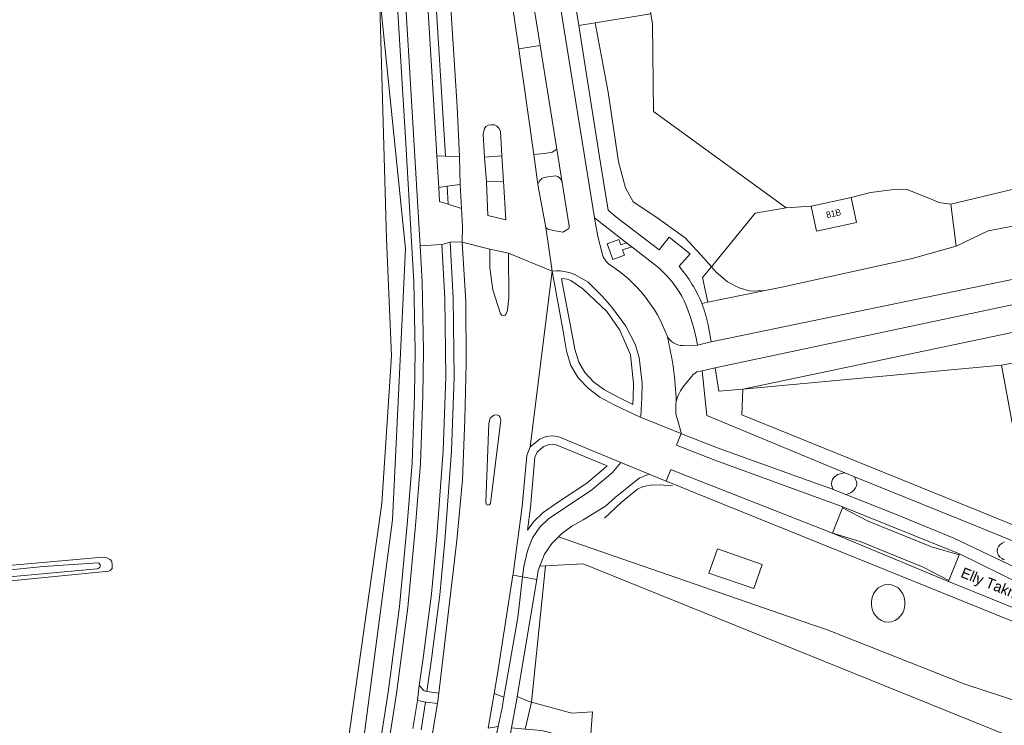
# Model space of a CAD drawing. Header units: metres. Extents: x 151448 to 154749, y 463108 to 465296.
# Tile 429 of 449: x 154205 to 154322, y 465009 to 465093. Entities that reach past the tile are written whole.
import ezdxf
from ezdxf.enums import TextEntityAlignment as Align

# ---------------------------------------------------------------- set-up
doc = ezdxf.new("R2010")
doc.units = ezdxf.units.M
for name, color, linetype, lineweight in [('B-PV-GR-BEPLANTING_CULTUUR_BOSPLANTSOEN-GV', 253, 'Continuous', 9), ('B-PV-GR-GRAS-GV', 253, 'Continuous', 9), ('B-PV-GR-GROENVOORZIENING-GV', 253, 'Continuous', 9), ('B-PV-GR-HAAG-GV', 253, 'Continuous', 9), ('B-PV-GW-TALUD_KRUIN-G', 253, 'Continuous', 9), ('B-PV-IE-TERREINAFSCHEIDING_KUNSTMATIG_HEKWERK-G', 253, 'Continuous', 9), ('B-PV-OG-BEBOUWING-GV', 1, 'Continuous', 9), ('B-PV-OG-BEBOUWING-T18', 2, 'Continuous', 9), ('B-PV-OG-TERREIN_BEGROEID-GV', 253, 'Continuous', 9), ('B-PV-OG-TERREIN_ERF-GV', 253, 'Continuous', 9), ('B-PV-OG-TERREIN_OEVER-GV', 253, 'Continuous', 9), ('B-PV-OG-TOPOGRAFIE-T18', 2, 'Continuous', 9), ('B-PV-OG-WATER_SLOOT-GV', 253, 'Continuous', 9), ('B-PV-VH-GESLOTENVERHARDING_ASFALT-GV', 253, 'Continuous', 9), ('B-PV-VH-GESLOTENVERHARDING_BETON-GV', 253, 'Continuous', 9), ('B-PV-VH-HALFVERHARDING_GRASBETONSTEEN-GV', 253, 'Continuous', 9), ('B-PV-VH-OPENVERHARDING_BETONSTRAATSTEEN-GV', 253, 'Continuous', 9), ('B-PV-VH-OPENVERHARDING_SIERBESTRATING-GV', 253, 'Continuous', 9), ('B-PV-VH-OPENVERHARDING_STRAATBAKSTEEN-GV', 253, 'Continuous', 9), ('B-PV-VH-OPENVERHARDING_TEGEL-GV', 253, 'Continuous', 9)]:
    doc.layers.add(name, color=color, linetype=linetype, lineweight=lineweight)
doc.styles.add('Drong', font='txt', dxfattribs={"height": 1.8})

msp = doc.modelspace()

# ---------------------------------------------------------------- linework, layer by layer
at = {"layer": 'B-PV-GR-BEPLANTING_CULTUUR_BOSPLANTSOEN-GV', "flags": 128}
for points in [[(154316.185, 465066.001), (154315.558, 465071.003), (154314.154, 465071.209), (154313.335, 465071.565), (154310.269, 465072.755), (154308.506, 465072.692), (154306.038, 465072.387), (154303.733, 465071.771), (154304.373, 465068.812), (154299.636, 465067.787), (154298.996, 465070.746), (154296.023, 465070.574), (154292.373, 465069.913), (154287.162, 465063.581), (154287.722, 465062.928), (154289.071, 465061.782), (154290.454, 465061.09), (154291.772, 465060.7), (154293.541, 465060.743), (154295.514, 465061.142), (154310.974, 465064.556)], [(154325.262, 465032.027), (154332.186, 465029.222), (154327.257, 465052.987), (154321.558, 465051.894)], [(154346.76, 465002.541), (154346.565, 465002.629), (154337.449, 465006.729), (154328.689, 465010.326), (154317.203, 465014.077), (154300.808, 465020.564), (154299.272, 465021.095), (154282.261, 465026.978), (154276.654, 465028.915), (154269.029, 465031.552), (154268.249, 465030.771), (154267.377, 465029.496), (154266.827, 465028.091), (154267.475, 465028.126), (154271.937, 465028.365), (154320.33, 465008.79), (154342.06, 465000), (154345.21, 464998.725), (154345.736, 465000)]]:
    msp.add_lwpolyline(points, close=True, dxfattribs=at)
at = {"layer": 'B-PV-GR-GRAS-GV', "flags": 128}
for points in [[(154209.985, 464878.889), (154225.715, 464936.061), (154237.211, 464977.608), (154243.502, 465003.134), (154248.073, 465035.494), (154249.204, 465053.009), (154248.616, 465066.903), (154247.784, 465095.977), (154244.176, 465155.141), (154242.605, 465180.911), (154241.626, 465180.835), (154241.605, 465181.126), (154225.185, 465179.554), (154211.873, 465178.518), (154211.84, 465178.003), (154211.601, 465177.38), (154211.092, 465177.108), (154209.961, 465176.814), (154194.53, 465175.6)], [(154196.626, 465027.519), (154214.998, 465029.156), (154215.472, 465029.075), (154215.843, 465028.859), (154216.035, 465028.637), (154216.103, 465028.228), (154216.09, 465027.801), (154215.85, 465027.574), (154215.701, 465027.48), (154196.818, 465025.619)]]:
    msp.add_lwpolyline(points, dxfattribs=at)
at = {"layer": 'B-PV-GR-GROENVOORZIENING-GV', "flags": 128}
for points in [[(154264.603, 465087.389), (154264.875, 465085.53), (154266.101, 465076.862), (154267.388, 465077.004), (154268.297, 465077.176), (154268.837, 465077.509), (154266.848, 465089.794), (154264.306, 465089.422)], [(154278.697, 465045.746), (154278.775, 465045.91), (154278.895, 465048.048), (154278.934, 465049.77), (154278.596, 465052.819), (154278.107, 465054.384), (154277.014, 465056.546), (154275.341, 465058.799), (154274.254, 465060.033), (154272.54, 465061.751), (154270.948, 465062.669), (154270.29, 465062.91), (154269.273, 465063.099), (154268.789, 465063.103), (154268.261, 465063.037), (154269.566, 465055.954), (154269.973, 465053.575), (154270.509, 465051.868), (154271.344, 465050.424), (154272.575, 465049.131), (154273.95, 465048.13), (154275.718, 465047.167)], [(154276.175, 465048.057), (154274.486, 465048.977), (154273.237, 465049.886), (154272.15, 465051.027), (154271.43, 465052.273), (154270.947, 465053.81), (154270.55, 465056.133), (154269.392, 465062.143), (154269.466, 465062.169), (154270.071, 465062.115), (154270.488, 465061.942), (154271.91, 465060.971), (154274.771, 465058.254), (154276.29, 465056.075), (154277.555, 465053.138), (154277.932, 465049.726), (154277.896, 465048.087), (154277.849, 465047.248)], [(154276.175, 465048.057), (154277.849, 465047.248), (154277.896, 465048.087), (154277.932, 465049.726), (154277.555, 465053.138), (154276.29, 465056.075), (154274.771, 465058.254), (154271.91, 465060.971), (154270.488, 465061.942), (154270.071, 465062.115), (154269.466, 465062.169), (154269.392, 465062.143), (154270.55, 465056.133), (154270.947, 465053.81), (154271.43, 465052.273), (154272.15, 465051.027), (154273.237, 465049.886), (154274.486, 465048.977)], [(154264.764, 465026.807), (154264.905, 465028.034), (154265.347, 465029.892), (154265.95, 465031.434), (154266.826, 465032.699), (154267.855, 465033.677), (154272.975, 465037.129), (154275.451, 465039.181), (154276.426, 465040.376), (154269.049, 465043.42), (154268.363, 465043.548), (154267.533, 465043.44), (154266.8, 465043.119), (154265.682, 465042.228), (154265.256, 465041.209), (154264.728, 465035.141), (154263.65, 465027.172), (154263.624, 465027.007)], [(154267.223, 465034.456), (154266.062, 465033.353), (154265.358, 465032.335), (154265.722, 465035.031), (154266.241, 465040.988), (154266.401, 465041.421), (154266.486, 465041.596), (154266.951, 465041.98), (154267.309, 465042.25), (154267.803, 465042.467), (154268.335, 465042.536), (154268.764, 465042.456), (154274.8, 465039.965), (154274.738, 465039.889), (154272.377, 465037.932), (154268.925, 465035.628)], [(154267.223, 465034.456), (154268.925, 465035.628), (154272.377, 465037.932), (154274.738, 465039.889), (154274.8, 465039.965), (154268.764, 465042.456), (154268.335, 465042.536), (154267.803, 465042.467), (154267.309, 465042.25), (154266.951, 465041.98), (154266.486, 465041.596), (154266.401, 465041.421), (154266.241, 465040.988), (154265.722, 465035.031), (154265.358, 465032.335), (154266.062, 465033.353)], [(154263.624, 465027.007), (154261.808, 465015.323), (154261.398, 465013.007), (154262.556, 465012.575), (154264.21, 465022.003), (154264.764, 465026.807)]]:
    msp.add_lwpolyline(points, close=True, dxfattribs=at)
at = {"layer": 'B-PV-GR-GROENVOORZIENING-GV'}
for points in [[(154267.538, 465074.207, 0.3072549), (154266.597, 465073.358)], [(154269.479, 465073.577, 0.3037915), (154268.678, 465074.356)], [(154270.03, 465067.947, 0.3378896), (154270.299, 465068.4)]]:
    msp.add_lwpolyline(points, format="xyb", dxfattribs=at)
at = {"layer": 'B-PV-GR-GROENVOORZIENING-GV', "flags": 128}
for points in [[(154268.678, 465074.356), (154267.538, 465074.207)], [(154266.597, 465073.358), (154266.722, 465072.474), (154267.508, 465068.223), (154267.777, 465068.032), (154268.663, 465067.844), (154269.541, 465067.657), (154270.03, 465067.947)], [(154270.299, 465068.4), (154269.479, 465073.577)]]:
    msp.add_lwpolyline(points, dxfattribs=at)
at = {"layer": 'B-PV-GR-HAAG-GV', "flags": 128}
for points in [[(154264.603, 465087.389), (154264.875, 465085.53), (154266.101, 465076.862), (154267.388, 465077.004), (154268.297, 465077.176), (154268.837, 465077.509), (154266.848, 465089.794), (154264.306, 465089.422)], [(154269.273, 465063.099), (154268.789, 465063.103), (154268.261, 465063.037), (154269.566, 465055.954), (154269.973, 465053.575), (154270.509, 465051.868), (154271.344, 465050.424), (154272.575, 465049.131), (154273.95, 465048.13), (154275.718, 465047.167), (154278.697, 465045.746), (154278.775, 465045.91), (154278.895, 465048.048), (154278.934, 465049.77), (154278.596, 465052.819), (154278.107, 465054.384), (154277.014, 465056.546), (154275.341, 465058.799), (154274.254, 465060.033), (154272.54, 465061.751), (154270.948, 465062.669), (154270.29, 465062.91)], [(154276.175, 465048.057), (154274.486, 465048.977), (154273.237, 465049.886), (154272.15, 465051.027), (154271.43, 465052.273), (154270.947, 465053.81), (154270.55, 465056.133), (154269.392, 465062.143), (154269.466, 465062.169), (154270.071, 465062.115), (154270.488, 465061.942), (154271.91, 465060.971), (154274.771, 465058.254), (154276.29, 465056.075), (154277.555, 465053.138), (154277.932, 465049.726), (154277.896, 465048.087), (154277.849, 465047.248)], [(154276.175, 465048.057), (154277.849, 465047.248), (154277.896, 465048.087), (154277.932, 465049.726), (154277.555, 465053.138), (154276.29, 465056.075), (154274.771, 465058.254), (154271.91, 465060.971), (154270.488, 465061.942), (154270.071, 465062.115), (154269.466, 465062.169), (154269.392, 465062.143), (154270.55, 465056.133), (154270.947, 465053.81), (154271.43, 465052.273), (154272.15, 465051.027), (154273.237, 465049.886), (154274.486, 465048.977)], [(154263.624, 465027.007), (154264.764, 465026.807), (154264.905, 465028.034), (154265.347, 465029.892), (154265.95, 465031.434), (154266.826, 465032.699), (154267.855, 465033.677), (154272.975, 465037.129), (154275.451, 465039.181), (154276.426, 465040.376), (154269.049, 465043.42), (154268.363, 465043.548), (154267.533, 465043.44), (154266.8, 465043.119), (154265.682, 465042.228), (154265.256, 465041.209), (154264.728, 465035.141), (154263.65, 465027.172)], [(154267.223, 465034.456), (154268.925, 465035.628), (154272.377, 465037.932), (154274.738, 465039.889), (154274.8, 465039.965), (154268.764, 465042.456), (154268.335, 465042.536), (154267.803, 465042.467), (154267.309, 465042.25), (154266.951, 465041.98), (154266.486, 465041.596), (154266.401, 465041.421), (154266.241, 465040.988), (154265.722, 465035.031), (154265.358, 465032.335), (154266.062, 465033.353)], [(154267.223, 465034.456), (154266.062, 465033.353), (154265.358, 465032.335), (154265.722, 465035.031), (154266.241, 465040.988), (154266.401, 465041.421), (154266.486, 465041.596), (154266.951, 465041.98), (154267.309, 465042.25), (154267.803, 465042.467), (154268.335, 465042.536), (154268.764, 465042.456), (154274.8, 465039.965), (154274.738, 465039.889), (154272.377, 465037.932), (154268.925, 465035.628)], [(154264.764, 465026.807), (154263.624, 465027.007), (154261.808, 465015.323), (154261.398, 465013.007), (154262.556, 465012.575), (154264.21, 465022.003)]]:
    msp.add_lwpolyline(points, close=True, dxfattribs=at)
at = {"layer": 'B-PV-GR-HAAG-GV'}
for points in [[(154267.538, 465074.207, 0.3072549), (154266.597, 465073.358)], [(154269.479, 465073.577, 0.3037915), (154268.678, 465074.356)], [(154270.03, 465067.947, 0.3378896), (154270.299, 465068.4)]]:
    msp.add_lwpolyline(points, format="xyb", dxfattribs=at)
at = {"layer": 'B-PV-GR-HAAG-GV', "flags": 128}
for points in [[(154268.678, 465074.356), (154267.538, 465074.207)], [(154266.597, 465073.358), (154266.722, 465072.474), (154267.508, 465068.223), (154267.777, 465068.032), (154268.663, 465067.844), (154269.541, 465067.657), (154270.03, 465067.947)], [(154270.299, 465068.4), (154269.479, 465073.577)]]:
    msp.add_lwpolyline(points, dxfattribs=at)
at = {"layer": 'B-PV-GW-TALUD_KRUIN-G', "flags": 128}
for points in [[(154209.985, 464878.889), (154211.274, 464878.477), (154214.424, 464889.578), (154221.743, 464915.375), (154227.069, 464934.147), (154239.239, 464974.023), (154245.194, 465001.988), (154249.337, 465033.578), (154250.891, 465065.686), (154247.784, 465095.977)], [(154273.363, 465092.476), (154274.913, 465084.257), (154276.156, 465076.009), (154276.981, 465072.925), (154277.889, 465071.278), (154280.57, 465069.502), (154284.055, 465067.013), (154286.317, 465064.567), (154287.162, 465063.581)], [(154316.185, 465066.001), (154319.999, 465067.813), (154335.215, 465070.707)], [(154287.162, 465063.581), (154287.722, 465062.928), (154289.071, 465061.782), (154290.454, 465061.09), (154291.772, 465060.7), (154293.541, 465060.743), (154295.514, 465061.142), (154310.974, 465064.556), (154316.185, 465066.001)]]:
    msp.add_lwpolyline(points, dxfattribs=at)
at = {"layer": 'B-PV-IE-TERREINAFSCHEIDING_KUNSTMATIG_HEKWERK-G', "flags": 128}
msp.add_lwpolyline([(154282.533, 465037.588), (154281.008, 465037.705), (154279.935, 465037.701), (154279.071, 465037.514), (154278.39, 465037.214), (154276.451, 465035.65), (154274.474, 465033.773)], dxfattribs=at)
at = {"layer": 'B-PV-OG-BEBOUWING-GV', "flags": 128}
msp.add_lwpolyline([(154302.483, 465071.5), (154300.3, 465071.028), (154298.996, 465070.746), (154299.636, 465067.787), (154304.373, 465068.812), (154303.733, 465071.771)], close=True, dxfattribs=at)
at = {"layer": 'B-PV-OG-TERREIN_BEGROEID-GV', "flags": 128}
for points in [[(154253.998, 465086.711), (154254.612, 465076.705), (154255.616, 465076.677), (154253.19, 465116.211), (154252.619, 465124.642), (154251.688, 465124.565)], [(154255.616, 465076.677), (154257.271, 465076.63), (154257.002, 465082.537), (154256.721, 465086.887), (154255.609, 465104.12), (154254.019, 465124.759), (154252.619, 465124.642), (154253.19, 465116.211)], [(154247.784, 465095.977), (154248.616, 465066.903), (154249.204, 465053.009), (154248.073, 465035.494), (154243.502, 465003.134), (154237.211, 464977.608), (154225.715, 464936.061), (154209.985, 464878.889), (154211.274, 464878.477), (154214.424, 464889.578), (154221.743, 464915.375), (154227.069, 464934.147), (154239.239, 464974.023), (154245.194, 465001.988), (154249.337, 465033.578), (154250.891, 465065.686)], [(154287.162, 465063.581), (154292.373, 465069.913), (154296.023, 465070.574), (154280.315, 465081.967), (154280.175, 465092.327), (154279.994, 465093.548), (154273.363, 465092.476), (154274.913, 465084.257), (154276.156, 465076.009), (154276.981, 465072.925), (154277.889, 465071.278), (154280.57, 465069.502), (154284.055, 465067.013), (154286.317, 465064.567)], [(154315.558, 465071.003), (154316.185, 465066.001), (154319.999, 465067.813), (154335.215, 465070.707), (154334.698, 465073.204), (154334.235, 465075.443)], [(154255.833, 465073.108), (154254.84, 465072.956), (154254.931, 465071.291), (154255.95, 465070.977)], [(154257.377, 465073.343), (154255.833, 465073.108), (154255.95, 465070.977), (154257.526, 465070.492)], [(154252.501, 465013.942), (154253.086, 465013.294), (154253.417, 465013.24), (154253.969, 465017.052), (154254.942, 465024.686), (154255.561, 465031.096), (154255.803, 465034.207), (154256.345, 465041.736), (154256.66, 465050.464), (154256.554, 465059.882), (154256.193, 465066.506), (154255.207, 465066.219), (154255.554, 465059.849), (154255.66, 465050.476), (154255.346, 465041.79), (154254.806, 465034.282), (154254.565, 465031.183), (154253.948, 465024.797), (154252.978, 465017.187)], [(154256.193, 465066.506), (154256.554, 465059.882), (154256.66, 465050.464), (154256.345, 465041.736), (154255.803, 465034.207), (154255.561, 465031.096), (154254.942, 465024.686), (154253.969, 465017.052), (154253.417, 465013.24), (154254.826, 465013.012), (154256.956, 465031.141), (154257.63, 465038.307), (154257.937, 465045.478), (154258.079, 465052.095), (154258.025, 465059.409), (154257.621, 465066.483), (154256.287, 465066.533)], [(154287.627, 465051.581), (154288.031, 465048.834), (154290.88, 465049.084), (154350.059, 465061.527), (154349.43, 465064.697)], [(154287.162, 465063.581), (154286.118, 465062.312), (154286.743, 465059.368), (154293.541, 465060.743), (154291.772, 465060.7), (154290.454, 465061.09), (154289.071, 465061.782), (154287.722, 465062.928)], [(154290.88, 465049.084), (154290.782, 465046.035), (154319.043, 465034.546), (154325.262, 465032.027), (154321.558, 465051.894)], [(154303.008, 465039.14), (154302.75, 465039.094), (154302.445, 465039.04), (154302.16, 465038.934), (154301.908, 465038.782), (154301.699, 465038.589), (154301.543, 465038.364), (154301.447, 465038.116), (154301.414, 465037.858), (154301.447, 465037.6), (154301.543, 465037.352), (154301.607, 465037.187), (154303.117, 465036.583), (154303.367, 465036.676), (154303.652, 465036.782), (154303.904, 465036.934), (154304.113, 465037.127), (154304.269, 465037.352), (154304.365, 465037.6), (154304.398, 465037.858), (154304.365, 465038.116), (154304.269, 465038.364), (154304.147, 465038.68)], [(154286.877, 465027.262), (154287.869, 465030.132), (154293.202, 465028.288), (154292.21, 465025.418)], [(154266.827, 465028.091), (154266.627, 465027.581), (154266.448, 465026.512), (154264.131, 465012.649), (154265.428, 465012.07), (154265.811, 465011.965), (154267.475, 465028.126)], [(154306.405, 465022.567), (154306.65, 465022.188), (154306.959, 465021.875), (154307.319, 465021.641), (154307.714, 465021.497), (154308.128, 465021.448), (154308.542, 465021.497), (154308.937, 465021.641), (154309.297, 465021.875), (154309.606, 465022.188), (154309.851, 465022.567), (154310.02, 465022.994), (154310.106, 465023.452), (154310.106, 465023.92), (154310.02, 465024.378), (154309.851, 465024.805), (154309.606, 465025.184), (154309.297, 465025.497), (154308.937, 465025.731), (154308.542, 465025.875), (154308.128, 465025.924), (154307.714, 465025.875), (154307.319, 465025.731), (154306.959, 465025.497), (154306.65, 465025.184), (154306.405, 465024.805), (154306.236, 465024.378), (154306.15, 465023.92), (154306.15, 465023.452), (154306.236, 465022.994)], [(154306.405, 465022.567), (154306.236, 465022.994), (154306.15, 465023.452), (154306.15, 465023.92), (154306.236, 465024.378), (154306.405, 465024.805), (154306.65, 465025.184), (154306.959, 465025.497), (154307.319, 465025.731), (154307.714, 465025.875), (154308.128, 465025.924), (154308.542, 465025.875), (154308.937, 465025.731), (154309.297, 465025.497), (154309.606, 465025.184), (154309.851, 465024.805), (154310.02, 465024.378), (154310.106, 465023.92), (154310.106, 465023.452), (154310.02, 465022.994), (154309.851, 465022.567), (154309.606, 465022.188), (154309.297, 465021.875), (154308.937, 465021.641), (154308.542, 465021.497), (154308.128, 465021.448), (154307.714, 465021.497), (154307.319, 465021.641), (154306.959, 465021.875), (154306.65, 465022.188)]]:
    msp.add_lwpolyline(points, close=True, dxfattribs=at)
for points in [[(154249.411, 465102.874), (154250.91, 465078.186), (154251.863, 465061.778), (154252.034, 465053.604), (154251.93, 465048.313), (154251.681, 465040.32), (154251.088, 465033.003), (154250.151, 465023.284), (154248.816, 465013.147), (154247.902, 465007.331), (154247.374, 465003.067), (154246.446, 464998.297), (154244.896, 464991.754), (154241.066, 464977.089), (154239.373, 464971.145), (154236.055, 464958.965), (154232.577, 464946.088), (154227.506, 464927.095), (154222.668, 464909.889), (154218.411, 464894.511), (154215.355, 464883.351)], [(154215.355, 464883.351), (154218.411, 464894.511), (154222.668, 464909.889), (154227.506, 464927.095), (154232.577, 464946.088), (154236.055, 464958.965), (154239.373, 464971.145), (154241.066, 464977.089), (154244.896, 464991.754), (154246.446, 464998.297), (154247.374, 465003.067), (154247.902, 465007.331), (154248.816, 465013.147), (154250.151, 465023.284), (154251.088, 465033.003), (154251.681, 465040.32), (154251.93, 465048.313), (154252.034, 465053.604), (154251.863, 465061.778), (154250.91, 465078.186), (154249.411, 465102.874)], [(154216.319, 464883.087), (154223.631, 464909.62), (154228.47, 464926.831), (154237.02, 464958.703), (154240.336, 464970.877), (154241.068, 464973.445), (154242.031, 464976.826), (154245.866, 464991.512), (154247.424, 464998.086), (154247.796, 465000), (154248.362, 465002.91), (154248.892, 465007.192), (154249.806, 465013.004), (154251.145, 465023.171), (154252.084, 465032.915), (154252.68, 465040.264), (154252.93, 465048.288), (154253.034, 465053.605), (154252.862, 465061.817), (154252.609, 465066.064), (154251.387, 465086.548), (154250.409, 465102.936)], [(154247.784, 465095.977), (154250.891, 465065.686), (154249.337, 465033.578), (154245.194, 465001.988), (154239.239, 464974.023), (154227.069, 464934.147), (154221.743, 464915.375), (154214.424, 464889.578), (154211.274, 464878.477)], [(154279.994, 465093.548), (154280.175, 465092.327), (154280.315, 465081.967), (154296.023, 465070.574), (154298.996, 465070.746), (154300.3, 465071.028), (154302.483, 465071.5), (154303.733, 465071.771), (154306.038, 465072.387), (154308.506, 465072.692), (154310.269, 465072.755), (154313.335, 465071.565), (154314.154, 465071.209), (154315.558, 465071.003), (154334.235, 465075.443), (154344.606, 465077.908), (154350.446, 465079.296), (154354.637, 465080.292), (154365.003, 465082.461)], [(154286.038, 465059.223), (154286.743, 465059.368), (154286.118, 465062.312), (154287.162, 465063.581), (154286.317, 465064.567), (154284.055, 465067.013), (154280.57, 465069.502), (154277.889, 465071.278), (154276.981, 465072.925), (154276.156, 465076.009), (154274.913, 465084.257), (154273.363, 465092.476), (154271.431, 465092.164), (154272.106, 465087.869), (154273.991, 465075.87), (154274.918, 465070.263), (154275.794, 465069.541), (154280.964, 465065.561), (154282.162, 465067.066), (154284.643, 465065.106), (154283.342, 465063.629)], [(154286.77, 465056.689), (154287.15, 465054.667), (154335.786, 465064.767), (154346.997, 465067.108), (154349.43, 465067.852), (154348.13, 465074.15), (154348.515, 465074.235), (154347.992, 465076.613), (154347.399, 465076.091), (154343.317, 465072.592), (154342.374, 465072.187), (154341.278, 465071.86), (154335.215, 465070.707), (154319.999, 465067.813), (154316.185, 465066.001), (154310.974, 465064.556), (154295.514, 465061.142), (154293.541, 465060.743)], [(154280.913, 465063.442), (154277.727, 465065.92), (154276.626, 465065.567), (154276.852, 465064.945), (154275.486, 465064.451), (154274.816, 465066.301), (154276.182, 465066.795), (154276.41, 465066.165), (154277.094, 465066.412), (154273.303, 465069.361), (154273.713, 465067.153), (154274.191, 465065.177)], [(154293.541, 465060.743), (154286.743, 465059.368), (154286.038, 465059.223)], [(154283.745, 465054.234), (154285.527, 465054.281)], [(154283.632, 465043.786), (154288.08, 465042.04), (154299.64, 465037.89), (154301.55, 465037.21), (154301.607, 465037.187), (154301.543, 465037.352), (154301.447, 465037.6), (154301.414, 465037.858), (154301.447, 465038.116), (154301.543, 465038.364), (154301.699, 465038.589), (154301.908, 465038.782), (154302.16, 465038.934), (154302.445, 465039.04), (154302.75, 465039.094), (154303.008, 465039.14), (154286.607, 465045.937), (154286.069, 465051.237), (154285.453, 465051.105)], [(154284.843, 465050.589), (154283.962, 465049.539)], [(154283.127, 465045.453), (154283.632, 465043.786)], [(154346.32, 465012.07), (154345.14, 465012.53), (154324.22, 465021), (154306.14, 465028.32), (154286.58, 465036.22), (154282.505, 465037.868), (154281.791, 465038.163), (154279.765, 465038.999), (154278.69, 465038.541), (154278.382, 465038.346), (154275.747, 465036.222), (154274.603, 465035.198), (154271.948, 465033.566), (154270.619, 465032.823), (154269.395, 465031.918), (154269.029, 465031.552)], [(154322.618, 465031.198), (154318.344, 465032.946), (154304.147, 465038.68), (154304.269, 465038.364), (154304.365, 465038.116), (154304.398, 465037.858), (154304.365, 465037.6), (154304.269, 465037.352), (154304.113, 465037.127), (154303.904, 465036.934), (154303.652, 465036.782), (154303.367, 465036.676), (154303.117, 465036.583), (154309.2, 465034.15), (154315.93, 465031.41), (154324.07, 465027.52)], [(154269.029, 465031.552), (154276.654, 465028.915), (154282.261, 465026.978), (154299.272, 465021.095), (154300.808, 465020.564), (154317.203, 465014.077), (154328.689, 465010.326), (154337.449, 465006.729), (154346.565, 465002.629), (154346.76, 465002.541), (154349.432, 465009.17), (154349.425, 465009.182)], [(154321.927, 465030.977), (154321.633, 465030.825), (154321.389, 465030.632), (154321.207, 465030.407), (154321.095, 465030.159), (154321.057, 465029.901), (154321.095, 465029.643), (154321.207, 465029.395), (154321.389, 465029.17), (154321.633, 465028.977), (154321.756, 465028.88), (154321.927, 465028.825)], [(154321.927, 465028.825), (154321.756, 465028.88), (154321.633, 465028.977), (154321.389, 465029.17), (154321.207, 465029.395), (154321.095, 465029.643), (154321.057, 465029.901), (154321.095, 465030.159), (154321.207, 465030.407), (154321.389, 465030.632), (154321.633, 465030.825), (154321.927, 465030.977)], [(154252.759, 465008.691), (154253.27, 465011.966), (154252.286, 465012.145), (154251.77, 465008.842)], [(154252.95, 465001.47), (154254.668, 465011.791), (154253.388, 465011.945), (154253.27, 465011.966), (154252.759, 465008.691)]]:
    msp.add_lwpolyline(points, dxfattribs=at)
at = {"layer": 'B-PV-OG-TERREIN_BEGROEID-GV'}
for points in [[(154274.191, 465065.177, 0.187244), (154275.191, 465063.768)], [(154275.191, 465063.768, -0.1620742), (154281.905, 465055.385)], [(154283.937, 465059.523, 0.1018632), (154280.913, 465063.442)], [(154283.342, 465063.629, -0.0766307), (154286.038, 465059.223)], [(154285.527, 465054.281, 0.0553244), (154283.937, 465059.523)], [(154286.038, 465059.223, -0.0419763), (154286.77, 465056.689)], [(154281.905, 465055.385, 0.2798535), (154283.745, 465054.234)], [(154285.453, 465051.105, 0.1615464), (154284.843, 465050.589)], [(154283.962, 465049.539, 0.109958), (154283.002, 465047.609)], [(154283.002, 465047.609, 0.1210272), (154283.127, 465045.453)]]:
    msp.add_lwpolyline(points, format="xyb", dxfattribs=at)
at = {"layer": 'B-PV-OG-TERREIN_ERF-GV', "flags": 128}
for points in [[(154350.059, 465061.527), (154290.88, 465049.084), (154321.558, 465051.894), (154327.257, 465052.987)], [(154320.33, 465008.79), (154271.937, 465028.365), (154267.475, 465028.126), (154265.811, 465011.965), (154270.619, 465010.645), (154273.075, 465010.833), (154272.788, 465007.192)]]:
    msp.add_lwpolyline(points, dxfattribs=at)
msp.add_lwpolyline([(154265.811, 465011.965), (154265.083, 465008.776), (154267.041, 465008.59), (154267.171, 465008.558), (154272.788, 465007.192), (154273.075, 465010.833), (154270.619, 465010.645)], close=True, dxfattribs=at)
at = {"layer": 'B-PV-OG-TERREIN_OEVER-GV', "flags": 128}
for points in [[(154075.566, 465015.685), (154096.254, 465017.694), (154119.586, 465019.757), (154139.371, 465021.658), (154162.273, 465023.686), (154183.538, 465025.591), (154207.938, 465028.035), (154214.372, 465028.48)], [(154196.818, 465025.619), (154215.701, 465027.48), (154215.85, 465027.574), (154216.09, 465027.801), (154216.103, 465028.228), (154216.035, 465028.637), (154215.843, 465028.859), (154215.472, 465029.075), (154214.998, 465029.156), (154196.626, 465027.519)], [(154214.316, 465027.782), (154202.147, 465026.666), (154172.138, 465023.838), (154146.543, 465021.425), (154122.215, 465019.256), (154101.048, 465017.035), (154088.351, 465015.839), (154075.547, 465014.766), (154052.736, 465012.51), (154034.312, 465010.677), (154019.136, 465009.367)]]:
    msp.add_lwpolyline(points, dxfattribs=at)
at = {"layer": 'B-PV-OG-TERREIN_OEVER-GV'}
msp.add_lwpolyline([(154214.372, 465028.48, -0.9347801), (154214.316, 465027.782)], format="xyb", dxfattribs=at)
at = {"layer": 'B-PV-OG-WATER_SLOOT-GV', "flags": 128}
for points in [[(154214.372, 465028.48), (154207.938, 465028.035), (154183.538, 465025.591), (154162.273, 465023.686), (154139.371, 465021.658), (154119.586, 465019.757), (154096.254, 465017.694), (154075.566, 465015.685), (154059.052, 465013.977), (154038.139, 465011.889), (154020.777, 465010.367)], [(154019.136, 465009.367), (154034.312, 465010.677), (154052.736, 465012.51), (154075.547, 465014.766), (154088.351, 465015.839), (154101.048, 465017.035), (154122.215, 465019.256), (154146.543, 465021.425), (154172.138, 465023.838), (154202.147, 465026.666), (154214.316, 465027.782)]]:
    msp.add_lwpolyline(points, dxfattribs=at)
at = {"layer": 'B-PV-OG-WATER_SLOOT-GV'}
msp.add_lwpolyline([(154214.316, 465027.782, 0.9347801), (154214.372, 465028.48)], format="xyb", dxfattribs=at)
at = {"layer": 'B-PV-VH-GESLOTENVERHARDING_ASFALT-GV', "flags": 128}
for points in [[(154247.376, 465181.031), (154247.231, 465183.273), (154246.905, 465188.29), (154246.455, 465195.41), (154244.583, 465195.292), (154245.48, 465182.365), (154246.281, 465166.502), (154248.327, 465135.879), (154250.409, 465102.936), (154251.387, 465086.548), (154252.609, 465066.064), (154255.207, 465066.219), (154256.193, 465066.506), (154256.287, 465066.533), (154257.621, 465066.483)], [(154257.621, 465066.483), (154257.64, 465068.327), (154257.526, 465070.492), (154255.95, 465070.977), (154254.931, 465071.291), (154254.84, 465072.956), (154254.612, 465076.705), (154253.998, 465086.711), (154251.688, 465124.565), (154251.542, 465126.589), (154251.426, 465128.188), (154251.079, 465133.481), (154250.998, 465134.803), (154250.886, 465136.655), (154248.367, 465174.987)], [(154274.191, 465065.177), (154273.713, 465067.153), (154273.303, 465069.361), (154266.801, 465109.555)], [(154263.955, 465108.101), (154265.587, 465097.669), (154266.848, 465089.794), (154268.837, 465077.509), (154269.479, 465073.577), (154270.299, 465068.4)], [(154255.609, 465104.12), (154256.721, 465086.887), (154257.002, 465082.537), (154257.271, 465076.63), (154257.377, 465073.343), (154257.526, 465070.492), (154257.64, 465068.327), (154257.621, 465066.483), (154260.888, 465065.667), (154263.087, 465065.186), (154268.261, 465063.037), (154267.508, 465068.223), (154266.722, 465072.474), (154266.597, 465073.358), (154266.101, 465076.862), (154264.875, 465085.53), (154264.603, 465087.389), (154264.306, 465089.422), (154262.889, 465099.103)], [(154285.453, 465051.105), (154286.069, 465051.237), (154287.627, 465051.581), (154349.43, 465064.697), (154351.855, 465065.209), (154370.877, 465069.226), (154372.993, 465069.673), (154407.495, 465076.958), (154413.75, 465078.293), (154415.842, 465078.74), (154422.125, 465080.082), (154421.996, 465083.116), (154414.988, 465081.613), (154413.52, 465081.298), (154390.063, 465076.266), (154372.529, 465072.505), (154371.93, 465072.489), (154370.343, 465072.145), (154353.713, 465068.544), (154351.1, 465068.209), (154349.43, 465067.852)], [(154269.479, 465073.577), (154268.837, 465077.509), (154268.297, 465077.176), (154267.388, 465077.004), (154266.101, 465076.862), (154266.597, 465073.358)], [(154267.538, 465074.207), (154268.678, 465074.356)], [(154270.03, 465067.947), (154269.541, 465067.657), (154268.663, 465067.844), (154267.777, 465068.032), (154267.508, 465068.223), (154268.261, 465063.037), (154268.789, 465063.103), (154269.273, 465063.099), (154270.29, 465062.91), (154270.948, 465062.669), (154272.54, 465061.751), (154274.254, 465060.033), (154275.341, 465058.799), (154277.014, 465056.546), (154278.107, 465054.384), (154278.596, 465052.819), (154278.934, 465049.77), (154278.895, 465048.048), (154278.775, 465045.91), (154278.697, 465045.746), (154283.563, 465043.813)], [(154349.43, 465067.852), (154346.997, 465067.108), (154335.786, 465064.767), (154287.15, 465054.667), (154285.527, 465054.281), (154283.745, 465054.234)], [(154251.77, 465008.842), (154252.286, 465012.145), (154252.501, 465013.942), (154252.978, 465017.187), (154253.948, 465024.797), (154254.565, 465031.183), (154254.806, 465034.282), (154255.346, 465041.79), (154255.66, 465050.476), (154255.554, 465059.849), (154255.207, 465066.219), (154252.609, 465066.064), (154252.862, 465061.817), (154253.034, 465053.605), (154252.93, 465048.288), (154252.68, 465040.264), (154252.084, 465032.915), (154251.145, 465023.171), (154249.806, 465013.004), (154248.892, 465007.192)], [(154260.668, 465008.878), (154261.398, 465013.007), (154261.808, 465015.323), (154263.624, 465027.007), (154263.65, 465027.172), (154264.728, 465035.141), (154265.256, 465041.209), (154265.682, 465042.228), (154268.261, 465063.037), (154263.087, 465065.186), (154263.147, 465059.904), (154262.989, 465058.41), (154262.834, 465057.977), (154262.696, 465057.839), (154262.518, 465057.807), (154262.311, 465057.851), (154262.15, 465058.008), (154261.236, 465060.836), (154260.894, 465063.437), (154260.888, 465065.667), (154257.621, 465066.483), (154258.025, 465059.409), (154258.079, 465052.095), (154257.937, 465045.478), (154257.63, 465038.307), (154256.956, 465031.141), (154254.826, 465013.012), (154254.668, 465011.791), (154252.95, 465001.47)], [(154283.962, 465049.539), (154284.843, 465050.589)], [(154283.563, 465043.813), (154283.632, 465043.786), (154283.127, 465045.453)], [(154347.617, 465011.336), (154350.344, 465010.268), (154350.962, 465011.854), (154315.27, 465026.28), (154301.53, 465031.99), (154283.428, 465039.113), (154282.362, 465039.544), (154281.791, 465038.163), (154282.505, 465037.868), (154286.58, 465036.22), (154306.14, 465028.32), (154324.22, 465021), (154345.14, 465012.53), (154346.32, 465012.07)]]:
    msp.add_lwpolyline(points, dxfattribs=at)
for points in [[(154260.263, 465076.571), (154260.092, 465079.274), (154260.248, 465079.953), (154260.407, 465080.208), (154260.673, 465080.373), (154261.09, 465080.413), (154261.422, 465080.384), (154261.708, 465080.242), (154261.956, 465079.993), (154262.138, 465079.651), (154262.317, 465076.719), (154262.491, 465073.72), (154262.784, 465069.124), (154260.655, 465069.669), (154260.478, 465073.639)], [(154255.833, 465073.108), (154257.377, 465073.343), (154257.271, 465076.63), (154255.616, 465076.677), (154254.612, 465076.705), (154254.84, 465072.956)], [(154260.478, 465073.639), (154262.491, 465073.72), (154262.317, 465076.719), (154260.263, 465076.571)], [(154276.426, 465040.376), (154279.765, 465038.999), (154281.791, 465038.163), (154282.362, 465039.544), (154283.428, 465039.113), (154301.53, 465031.99), (154302.71, 465035), (154302.76, 465035.13), (154287.552, 465040.636), (154283.009, 465042.419), (154283.563, 465043.813), (154278.697, 465045.746), (154275.718, 465047.167), (154273.95, 465048.13), (154272.575, 465049.131), (154271.344, 465050.424), (154270.509, 465051.868), (154269.973, 465053.575), (154269.566, 465055.954), (154268.261, 465063.037), (154265.682, 465042.228), (154266.8, 465043.119), (154267.533, 465043.44), (154268.363, 465043.548), (154269.049, 465043.42)], [(154261.989, 465045.908), (154262.118, 465045.725), (154262.17, 465045.395), (154260.958, 465035.515), (154260.817, 465035.369), (154260.65, 465035.311), (154260.481, 465035.407), (154260.396, 465035.624), (154260.759, 465045.034), (154260.931, 465045.637), (154261.195, 465045.878), (154261.396, 465045.966), (154261.741, 465046.014)], [(154283.563, 465043.813), (154283.009, 465042.419), (154287.552, 465040.636), (154302.76, 465035.13), (154316.59, 465029.55), (154323.832, 465025.971), (154352.017, 465014.618), (154352.578, 465016.005), (154351.641, 465016.383), (154347.04, 465018.24), (154327.08, 465026.28), (154324.07, 465027.52), (154315.93, 465031.41), (154309.2, 465034.15), (154303.117, 465036.583), (154301.607, 465037.187), (154301.55, 465037.21), (154299.64, 465037.89), (154288.08, 465042.04), (154283.632, 465043.786)], [(154264.764, 465026.807), (154266.448, 465026.512), (154266.627, 465027.581), (154266.827, 465028.091), (154267.377, 465029.496), (154268.249, 465030.771), (154269.029, 465031.552), (154269.395, 465031.918), (154270.619, 465032.823), (154271.948, 465033.566), (154274.603, 465035.198), (154275.747, 465036.222), (154278.382, 465038.346), (154278.69, 465038.541), (154279.765, 465038.999), (154276.426, 465040.376), (154275.451, 465039.181), (154272.975, 465037.129), (154267.855, 465033.677), (154266.826, 465032.699), (154265.95, 465031.434), (154265.347, 465029.892), (154264.905, 465028.034)], [(154316.59, 465029.55), (154302.76, 465035.13), (154302.71, 465035), (154305.77, 465033.43), (154313.27, 465030.39), (154316.55, 465029.43)], [(154315.32, 465026.4), (154312.28, 465027.98), (154304.79, 465031.02), (154301.53, 465031.99), (154315.27, 465026.28)], [(154315.32, 465026.4), (154315.27, 465026.28), (154350.962, 465011.854), (154352.017, 465014.618), (154323.832, 465025.971), (154316.59, 465029.55), (154316.55, 465029.43)]]:
    msp.add_lwpolyline(points, close=True, dxfattribs=at)
at = {"layer": 'B-PV-VH-GESLOTENVERHARDING_ASFALT-GV'}
for points in [[(154266.597, 465073.358, -0.3072549), (154267.538, 465074.207)], [(154268.678, 465074.356, -0.3037915), (154269.479, 465073.577)], [(154270.299, 465068.4, -0.3378896), (154270.03, 465067.947)], [(154275.191, 465063.768, -0.187244), (154274.191, 465065.177)], [(154281.905, 465055.385, 0.1620742), (154275.191, 465063.768)], [(154283.745, 465054.234, -0.2798535), (154281.905, 465055.385)], [(154281.905, 465055.385, -0.0523509), (154283.002, 465047.609)], [(154283.002, 465047.609, 0.0523509), (154281.905, 465055.385)], [(154284.843, 465050.589, -0.1615464), (154285.453, 465051.105)], [(154283.002, 465047.609, -0.109958), (154283.962, 465049.539)], [(154283.127, 465045.453, -0.1210272), (154283.002, 465047.609)]]:
    msp.add_lwpolyline(points, format="xyb", dxfattribs=at)
at = {"layer": 'B-PV-VH-GESLOTENVERHARDING_BETON-GV', "flags": 128}
for points in [[(154301.53, 465031.99), (154304.79, 465031.02), (154312.28, 465027.98), (154315.32, 465026.4), (154316.55, 465029.43), (154313.27, 465030.39), (154305.77, 465033.43), (154302.71, 465035)], [(154286.877, 465027.262), (154292.21, 465025.418), (154293.202, 465028.288), (154287.869, 465030.132)]]:
    msp.add_lwpolyline(points, close=True, dxfattribs=at)
at = {"layer": 'B-PV-VH-HALFVERHARDING_GRASBETONSTEEN-GV', "flags": 128}
for points in [[(154265.587, 465097.669), (154264.162, 465097.452), (154262.889, 465099.103), (154264.306, 465089.422), (154266.848, 465089.794)], [(154279.535, 465096.638), (154274.641, 465095.906), (154272.861, 465096.118), (154271.775, 465095.948), (154270.862, 465095.806), (154271.431, 465092.164), (154273.363, 465092.476), (154279.994, 465093.548)]]:
    msp.add_lwpolyline(points, close=True, dxfattribs=at)
at = {"layer": 'B-PV-VH-OPENVERHARDING_BETONSTRAATSTEEN-GV', "flags": 128}
for points in [[(154266.801, 465109.555), (154273.303, 465069.361), (154277.094, 465066.412), (154277.727, 465065.92), (154280.913, 465063.442)], [(154283.342, 465063.629), (154284.643, 465065.106), (154282.162, 465067.066), (154280.964, 465065.561), (154275.794, 465069.541), (154274.918, 465070.263), (154273.991, 465075.87), (154272.106, 465087.869), (154271.431, 465092.164), (154270.862, 465095.806), (154268.899, 465107.136)], [(154285.527, 465054.281), (154287.15, 465054.667), (154286.77, 465056.689)]]:
    msp.add_lwpolyline(points, dxfattribs=at)
for points in [[(154260.407, 465080.208), (154260.248, 465079.953), (154260.092, 465079.274), (154260.263, 465076.571), (154262.317, 465076.719), (154262.138, 465079.651), (154261.956, 465079.993), (154261.708, 465080.242), (154261.422, 465080.384), (154261.09, 465080.413), (154260.673, 465080.373)], [(154262.491, 465073.72), (154260.478, 465073.639), (154260.655, 465069.669), (154262.784, 465069.124)], [(154262.518, 465057.807), (154262.696, 465057.839), (154262.834, 465057.977), (154262.989, 465058.41), (154263.147, 465059.904), (154263.087, 465065.186), (154260.888, 465065.667), (154260.894, 465063.437), (154261.236, 465060.836), (154262.15, 465058.008), (154262.311, 465057.851)], [(154343.963, 465022.466), (154345.719, 465021.748), (154351.805, 465019.258), (154352.506, 465020.99), (154332.186, 465029.222), (154325.262, 465032.027), (154319.043, 465034.546), (154290.782, 465046.035), (154290.88, 465049.084), (154288.031, 465048.834), (154287.627, 465051.581), (154286.069, 465051.237), (154286.607, 465045.937), (154303.008, 465039.14), (154304.147, 465038.68), (154318.344, 465032.946), (154322.618, 465031.198), (154324.457, 465030.445)], [(154261.989, 465045.908), (154261.741, 465046.014), (154261.396, 465045.966), (154261.195, 465045.878), (154260.931, 465045.637), (154260.759, 465045.034), (154260.396, 465035.624), (154260.481, 465035.407), (154260.65, 465035.311), (154260.817, 465035.369), (154260.958, 465035.515), (154262.17, 465045.395), (154262.118, 465045.725)]]:
    msp.add_lwpolyline(points, close=True, dxfattribs=at)
at = {"layer": 'B-PV-VH-OPENVERHARDING_BETONSTRAATSTEEN-GV'}
for points in [[(154280.913, 465063.442, -0.1018632), (154283.937, 465059.523)], [(154286.038, 465059.223, 0.0766307), (154283.342, 465063.629)], [(154283.937, 465059.523, -0.0553244), (154285.527, 465054.281)], [(154286.77, 465056.689, 0.0419763), (154286.038, 465059.223)]]:
    msp.add_lwpolyline(points, format="xyb", dxfattribs=at)
at = {"layer": 'B-PV-VH-OPENVERHARDING_SIERBESTRATING-GV', "flags": 128}
for points in [[(154261.87, 465009.075), (154261.872, 465009.086), (154262.329, 465011.283), (154262.556, 465012.575), (154261.398, 465013.007), (154260.668, 465008.878)], [(154264.131, 465012.649), (154264.073, 465012.3), (154263.467, 465008.929), (154265.083, 465008.776), (154265.811, 465011.965), (154265.428, 465012.07)]]:
    msp.add_lwpolyline(points, close=True, dxfattribs=at)
at = {"layer": 'B-PV-VH-OPENVERHARDING_STRAATBAKSTEEN-GV', "flags": 128}
msp.add_lwpolyline([(154253.417, 465013.24), (154253.086, 465013.294), (154252.501, 465013.942), (154252.286, 465012.145), (154253.27, 465011.966), (154253.388, 465011.945), (154254.668, 465011.791), (154254.826, 465013.012)], close=True, dxfattribs=at)
at = {"layer": 'B-PV-VH-OPENVERHARDING_TEGEL-GV', "flags": 128}
msp.add_lwpolyline([(154277.727, 465065.92), (154277.094, 465066.412), (154276.41, 465066.165), (154276.182, 465066.795), (154274.816, 465066.301), (154275.486, 465064.451), (154276.852, 465064.945), (154276.626, 465065.567)], close=True, dxfattribs=at)
msp.add_lwpolyline([(154260.353, 464991.663), (154261.835, 465000), (154261.861, 465000), (154263.467, 465008.929), (154264.073, 465012.3), (154264.131, 465012.649), (154266.448, 465026.512), (154264.764, 465026.807), (154264.21, 465022.003), (154262.556, 465012.575), (154262.329, 465011.283), (154261.872, 465009.086), (154261.87, 465009.075), (154259.985, 465000), (154258.404, 464991.817)], dxfattribs=at)

# ---------------------------------------------------------------- texts
at = {"layer": 'B-PV-OG-BEBOUWING-T18', "style": 'Drong'}
msp.add_text('81B', height=0.75, rotation=12.2, dxfattribs=at).set_placement((154301.655, 465069.882), align=Align.MIDDLE)
at = {"layer": 'B-PV-OG-TOPOGRAFIE-T18', "style": 'Drong'}
msp.add_text('Elly Takmastraat', height=1.25, rotation=338, dxfattribs=at).set_placement((154322.584, 465024.933), align=Align.MIDDLE)

doc.saveas('drawing.dxf')
